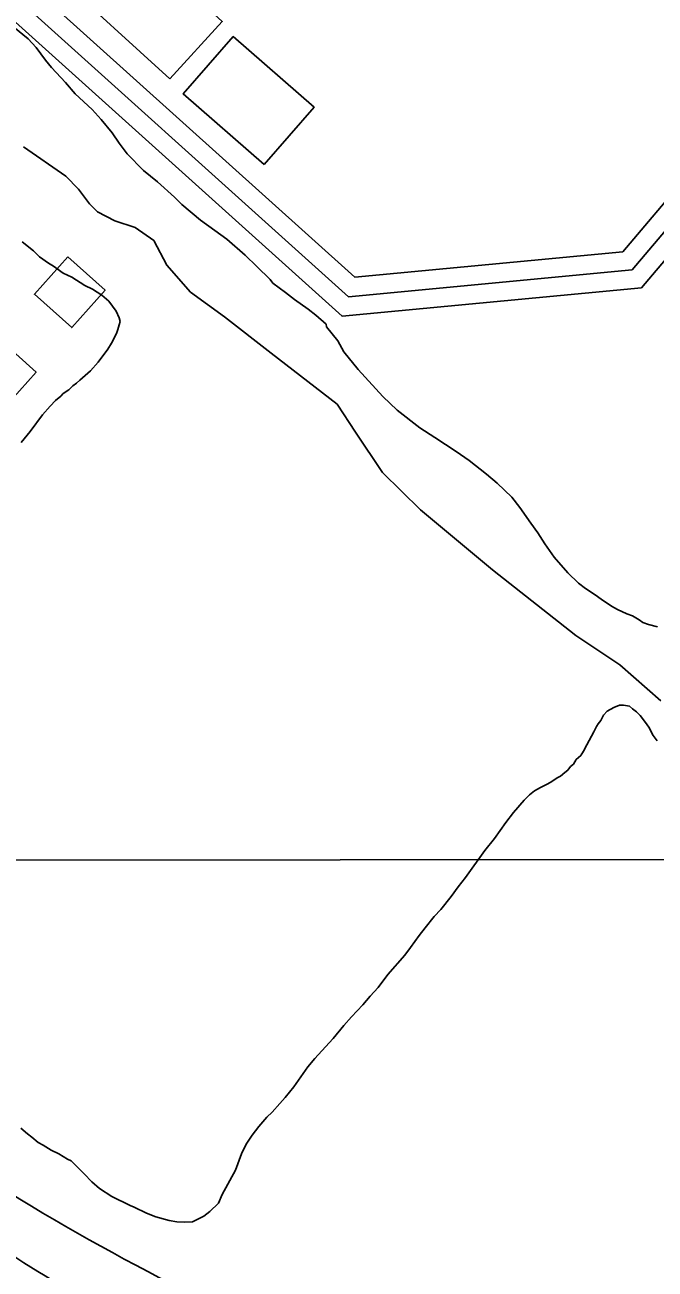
# Model space of a CAD drawing. Extents: x 3297735 to 3335592, y 670436 to 695807.
# Drawn here: x 3331374 to 3331878, y 690669 to 691662 of the extents above; entities that cross this region are included whole.
import ezdxf

# ---------------------------------------------------------------- set-up
doc = ezdxf.new("R2010")
doc.units = 0
for name, color, linetype in [('V-BLDG-OTLN', 7, 'Continuous'), ('V-GRID-MAJR', 7, 'Continuous'), ('V-ROAD-CNTR', 7, 'Continuous'), ('V-SITE-VEGE', 7, 'Continuous'), ('V-TOPO-SHOR', 7, 'Continuous')]:
    doc.layers.add(name, color=color, linetype=linetype)

msp = doc.modelspace()

# ---------------------------------------------------------------- linework, layer by layer
at = {"layer": 'V-BLDG-OTLN'}
for points in [[(3331490.13, 691618.53), (3331398.45, 691702.48), (3331440.44, 691748.34), (3331532.13, 691664.39)], [(3331565.56, 691550.15), (3331500.92, 691606.52), (3331540.79, 691652.24), (3331605.43, 691595.87)], [(3331408.72, 691476.56), (3331382.1, 691446.7), (3331411.96, 691420.08), (3331438.57, 691449.94)], [(3331353.52, 691411.25), (3331326.9, 691381.39), (3331356.76, 691354.78), (3331383.38, 691384.63)]]:
    msp.add_lwpolyline(points, close=True, dxfattribs=at)
at = {"layer": 'V-GRID-MAJR'}
msp.add_lwpolyline([(3301853.13, 690965.76), (3302673.49, 690966.23), (3305673.73, 690968.17), (3310110.29, 690971.5), (3313525.52, 690974.42), (3317355.66, 690978.09), (3321058.09, 690982.03), (3323164.54, 690984.43), (3326643.71, 690988.68), (3330122.76, 690993.26), (3332835.9, 690997.06), (3333379.42, 690997.86)], dxfattribs=at)
at = {"layer": 'V-ROAD-CNTR'}
for points in [[(3331454.52, 692148.36), (3331526.02, 692067.29), (3331534.04, 692040.4), (3331461.68, 691858.08), (3331336.99, 691710.85), (3331632.91, 691444.72), (3331859.32, 691466.27), (3332025.14, 691661.79), (3332161.02, 691795.36)], [(3331454.45, 692125.77), (3331512.59, 692059.84), (3331518.18, 692041.1), (3331448.65, 691865.9), (3331316.13, 691709.44), (3331627.78, 691429.17), (3331866.82, 691451.92), (3332036.14, 691651.57), (3332171.54, 691784.67)], [(3331522.78, 691971.38), (3331474.72, 691850.26), (3331357.84, 691712.27), (3331638.05, 691460.28), (3331851.83, 691480.63), (3332006.05, 691662.47)]]:
    msp.add_lwpolyline(points, dxfattribs=at)
for centre, radius, start, end in [((3332348.79, 692335.46), 1884.7, 235.8146, 246.1842), ((3331792.55, 691334.39), 782.17, 228.88816, 244.41094)]:
    msp.add_arc(centre, radius, start, end, dxfattribs=at)
at = {"layer": 'V-SITE-VEGE'}
for p, q in [((3331365.77, 691659.86), (3331377.01, 691650.4)), ((3331377.01, 691650.4), (3331383.51, 691643.51)), ((3331383.51, 691643.51), (3331390.87, 691633.61)), ((3331390.87, 691633.61), (3331395.63, 691627.58)), ((3331395.63, 691627.58), (3331406.88, 691615.53)), ((3331406.88, 691615.53), (3331414.67, 691606.49)), ((3331414.67, 691606.49), (3331428.08, 691594.01)), ((3331428.08, 691594.01), (3331435.43, 691586.26)), ((3331435.43, 691586.26), (3331444.09, 691575.5)), ((3331444.09, 691575.5), (3331449.72, 691567.31)), ((3331449.72, 691567.31), (3331456.22, 691558.7)), ((3331456.22, 691558.7), (3331469.2, 691545.36)), ((3331469.2, 691545.36), (3331480.44, 691536.33)), ((3331480.44, 691536.33), (3331493.85, 691524.28)), ((3331493.85, 691524.28), (3331499.9, 691518.26)), ((3331499.9, 691518.26), (3331514.6, 691505.79)), ((3331514.6, 691505.79), (3331526.28, 691497.62)), ((3331526.28, 691497.62), (3331535.79, 691490.74)), ((3331381.34, 691481.27), (3331372.27, 691488.58)), ((3331535.79, 691490.74), (3331550.49, 691477.83)), ((3331386.1, 691476.54), (3331381.34, 691481.27)), ((3331550.49, 691477.83), (3331559.58, 691468.8)), ((3331393.45, 691471.38), (3331386.1, 691476.54)), ((3331397.34, 691469.23), (3331393.45, 691471.38)), ((3331405.12, 691463.64), (3331397.34, 691469.23)), ((3331559.58, 691468.8), (3331570.39, 691458.47)), ((3331412.04, 691460.21), (3331405.12, 691463.64)), ((3331422.41, 691453.77), (3331412.04, 691460.21)), ((3331570.39, 691458.47), (3331572.56, 691455.45)), ((3331428.46, 691450.76), (3331422.41, 691453.77)), ((3331435.8, 691446.03), (3331428.46, 691450.76)), ((3331572.56, 691455.45), (3331582.5, 691448.15)), ((3331582.5, 691448.15), (3331589.85, 691442.56)), ((3331441.43, 691441.3), (3331435.8, 691446.03)), ((3331447.49, 691433.12), (3331441.43, 691441.3)), ((3331589.85, 691442.56), (3331600.66, 691434.82)), ((3331449.66, 691427.95), (3331447.49, 691433.12)), ((3331450.53, 691424.93), (3331449.66, 691427.95)), ((3331600.66, 691434.82), (3331606.71, 691430.09)), ((3331606.71, 691430.09), (3331614.93, 691422.77)), ((3331447.54, 691415.43), (3331448.82, 691418.45)), ((3331448.82, 691418.45), (3331449.67, 691422.34)), ((3331449.67, 691422.34), (3331450.53, 691424.93)), ((3331614.93, 691422.77), (3331615.36, 691420.62)), ((3331615.36, 691420.62), (3331624.45, 691409.42)), ((3331443.67, 691407.65), (3331447.54, 691415.43)), ((3331624.45, 691409.42), (3331629.22, 691400.81)), ((3331432.92, 691392.52), (3331440.66, 691402.9)), ((3331440.66, 691402.9), (3331443.67, 691407.65)), ((3331629.22, 691400.81), (3331640.48, 691386.6)), ((3331426.9, 691385.6), (3331432.92, 691392.52)), ((3331418.29, 691378.24), (3331426.9, 691385.6)), ((3331640.48, 691386.6), (3331660.38, 691365.08)), ((3331404.94, 691367.42), (3331409.68, 691370.45)), ((3331409.68, 691370.45), (3331412.69, 691373.48)), ((3331412.69, 691373.48), (3331415.71, 691375.65)), ((3331415.71, 691375.65), (3331418.29, 691378.24)), ((3331394.61, 691357.47), (3331398.92, 691361.8)), ((3331398.92, 691361.8), (3331403.22, 691365.26)), ((3331403.22, 691365.26), (3331404.94, 691367.42)), ((3331660.38, 691365.08), (3331671.63, 691354.32)), ((3331378.7, 691337.15), (3331388.59, 691350.55)), ((3331388.59, 691350.55), (3331394.61, 691357.47)), ((3331671.63, 691354.32), (3331689.79, 691340.13)), ((3331689.79, 691340.13), (3331701.89, 691332.39)), ((3331371.39, 691328.5), (3331378.7, 691337.15)), ((3331701.89, 691332.39), (3331718.75, 691321.22)), ((3331718.75, 691321.22), (3331729.12, 691313.91)), ((3331729.12, 691313.91), (3331742.96, 691303.16)), ((3331742.96, 691303.16), (3331751.61, 691295.85)), ((3331751.61, 691295.85), (3331763.29, 691284.66)), ((3331763.29, 691284.66), (3331769.78, 691276.48)), ((3331769.78, 691276.48), (3331778.44, 691263.99)), ((3331778.44, 691263.99), (3331784.07, 691256.24)), ((3331784.07, 691256.24), (3331789.7, 691247.62)), ((3331789.7, 691247.62), (3331797.07, 691236.86)), ((3331797.07, 691236.86), (3331807.89, 691224.37)), ((3331807.89, 691224.37), (3331816.54, 691216.2)), ((3331816.54, 691216.2), (3331822.16, 691211.9)), ((3331822.16, 691211.9), (3331829.94, 691206.74)), ((3331829.94, 691206.74), (3331834.7, 691203.3)), ((3331834.7, 691203.3), (3331842.91, 691197.71)), ((3331842.91, 691197.71), (3331847.66, 691195.14)), ((3331847.66, 691195.14), (3331855.01, 691191.7)), ((3331855.01, 691191.7), (3331859.76, 691189.99)), ((3331859.76, 691189.99), (3331864.94, 691186.98)), ((3331864.94, 691186.98), (3331867.97, 691184.84)), ((3331867.97, 691184.84), (3331872.29, 691183.12)), ((3331872.29, 691183.12), (3331879.63, 691181.42)), ((3331836.46, 691110.94), (3331834.31, 691106.61)), ((3331839.47, 691113.96), (3331836.46, 691110.94)), ((3331844.64, 691117), (3331839.47, 691113.96)), ((3331849.38, 691118.74), (3331844.64, 691117)), ((3331852.4, 691118.74), (3331849.38, 691118.74)), ((3331857.15, 691117.9), (3331852.4, 691118.74)), ((3331859.74, 691115.74), (3331857.15, 691117.9)), ((3331862.77, 691113.59), (3331859.74, 691115.74)), ((3331865.8, 691110.58), (3331862.77, 691113.59)), ((3331870.13, 691104.98), (3331865.8, 691110.58)), ((3331830.87, 691101.86), (3331828.73, 691097.54)), ((3331832.16, 691104.02), (3331830.87, 691101.86)), ((3331834.31, 691106.61), (3331832.16, 691104.02)), ((3331872.73, 691101.11), (3331870.13, 691104.98)), ((3331876.2, 691094.64), (3331872.73, 691101.11)), ((3331828.73, 691097.54), (3331823.14, 691087.17)), ((3331879.23, 691090.34), (3331876.2, 691094.64)), ((3331820.57, 691081.98), (3331818.42, 691078.53)), ((3331823.14, 691087.17), (3331820.57, 691081.98)), ((3331812.4, 691071.61), (3331810.24, 691069.88)), ((3331814.54, 691075.5), (3331812.4, 691071.61)), ((3331818.42, 691078.53), (3331814.54, 691075.5)), ((3331799.48, 691060.79), (3331795.17, 691057.76)), ((3331802.07, 691062.09), (3331799.48, 691060.79)), ((3331805.51, 691065.12), (3331802.07, 691062.09)), ((3331808.1, 691066.85), (3331805.51, 691065.12)), ((3331810.24, 691069.88), (3331808.1, 691066.85)), ((3331786.13, 691052.98), (3331781.39, 691050.39)), ((3331792.16, 691056.02), (3331786.13, 691052.98)), ((3331795.17, 691057.76), (3331792.16, 691056.02)), ((3331773.21, 691043.03), (3331764.6, 691033.08)), ((3331777.51, 691047.35), (3331773.21, 691043.03)), ((3331781.39, 691050.39), (3331777.51, 691047.35)), ((3331764.6, 691033.08), (3331758.58, 691025.3)), ((3331758.58, 691025.3), (3331749.56, 691012.33)), ((3331749.56, 691012.33), (3331741.82, 691002.82)), ((3331741.82, 691002.82), (3331726.34, 690981.2)), ((3331726.34, 690981.2), (3331720.32, 690973.85)), ((3331720.32, 690973.85), (3331714.73, 690966.07)), ((3331714.73, 690966.07), (3331706.56, 690955.69)), ((3331706.56, 690955.69), (3331701.4, 690950.07)), ((3331701.4, 690950.07), (3331694.08, 690940.99)), ((3331689.36, 690934.94), (3331682.48, 690925.43)), ((3331694.08, 690940.99), (3331689.36, 690934.94)), ((3331682.48, 690925.43), (3331677.75, 690919.37)), ((3331677.75, 690919.37), (3331664.41, 690903.81)), ((3331664.41, 690903.81), (3331656.67, 690893.43)), ((3331656.67, 690893.43), (3331650.22, 690886.51)), ((3331650.22, 690886.51), (3331644.2, 690879.59)), ((3331644.2, 690879.59), (3331635.16, 690870.07)), ((3331629.14, 690863.15), (3331620.54, 690852.78)), ((3331635.16, 690870.07), (3331629.14, 690863.15)), ((3331620.54, 690852.78), (3331614.51, 690846.29)), ((3331614.51, 690846.29), (3331605.91, 690836.77)), ((3331605.91, 690836.77), (3331600.32, 690830.29)), ((3331600.32, 690830.29), (3331589.14, 690814.29)), ((3331589.14, 690814.29), (3331582.26, 690805.64)), ((3331582.26, 690805.64), (3331577.96, 690800.89)), ((3331571.93, 690793.97), (3331567.63, 690790.07)), ((3331577.96, 690800.89), (3331571.93, 690793.97)), ((3331561.18, 690782.72), (3331556.02, 690775.8)), ((3331567.63, 690790.07), (3331561.18, 690782.72)), ((3331376.52, 690776.62), (3331371.33, 690781.35)), ((3331379.98, 690774.04), (3331376.52, 690776.62)), ((3331385.17, 690769.74), (3331379.98, 690774.04)), ((3331556.02, 690775.8), (3331551.29, 690768.45)), ((3331389.06, 690767.59), (3331385.17, 690769.74)), ((3331395.54, 690763.73), (3331389.06, 690767.59)), ((3331401.59, 690760.72), (3331395.54, 690763.73)), ((3331551.29, 690768.45), (3331547.43, 690760.68)), ((3331408.51, 690756.43), (3331401.59, 690760.72)), ((3331411.53, 690755.14), (3331408.51, 690756.43)), ((3331414.56, 690752.13), (3331411.53, 690755.14)), ((3331547.43, 690760.68), (3331542.72, 690747.72)), ((3331421.91, 690744.81), (3331414.56, 690752.13)), ((3331427.97, 690738.36), (3331421.91, 690744.81)), ((3331542.72, 690747.72), (3331531.98, 690728.28)), ((3331434.02, 690733.19), (3331427.97, 690738.36)), ((3331443.96, 690726.75), (3331434.02, 690733.19)), ((3331458.65, 690719.45), (3331443.96, 690726.75)), ((3331531.98, 690728.28), (3331528.98, 690721.36)), ((3331461.68, 690718.17), (3331458.65, 690719.45)), ((3331471.61, 690713.45), (3331461.68, 690718.17)), ((3331478.96, 690710.45), (3331471.61, 690713.45)), ((3331522.09, 690714.88), (3331517.36, 690710.98)), ((3331528.98, 690721.36), (3331522.09, 690714.88)), ((3331489.75, 690707.45), (3331478.96, 690710.45)), ((3331495.8, 690706.61), (3331489.75, 690707.45)), ((3331501.83, 690706.19), (3331495.8, 690706.61)), ((3331508.31, 690706.64), (3331501.83, 690706.19)), ((3331517.36, 690710.98), (3331508.31, 690706.64))]:
    msp.add_line(p, q, dxfattribs=at)
at = {"layer": 'V-TOPO-SHOR'}
msp.add_lwpolyline([(3331373.26, 691564.36), (3331407.26, 691540.86), (3331417.22, 691530.54), (3331425.95, 691518.97), (3331432.59, 691512.36), (3331446.27, 691505.36), (3331462.43, 691500.02), (3331477.36, 691489.71), (3331487.75, 691469.87), (3331506.85, 691448.4), (3331533.81, 691428.6), (3331571.14, 691399.72), (3331623.82, 691358.88), (3331638.37, 691336.56), (3331659.98, 691304.33), (3331690.28, 691274.61), (3331747.94, 691226.74), (3331814.31, 691174.35), (3331849.56, 691150.85), (3331882.33, 691122.37)], dxfattribs=at)

doc.saveas('drawing.dxf')
